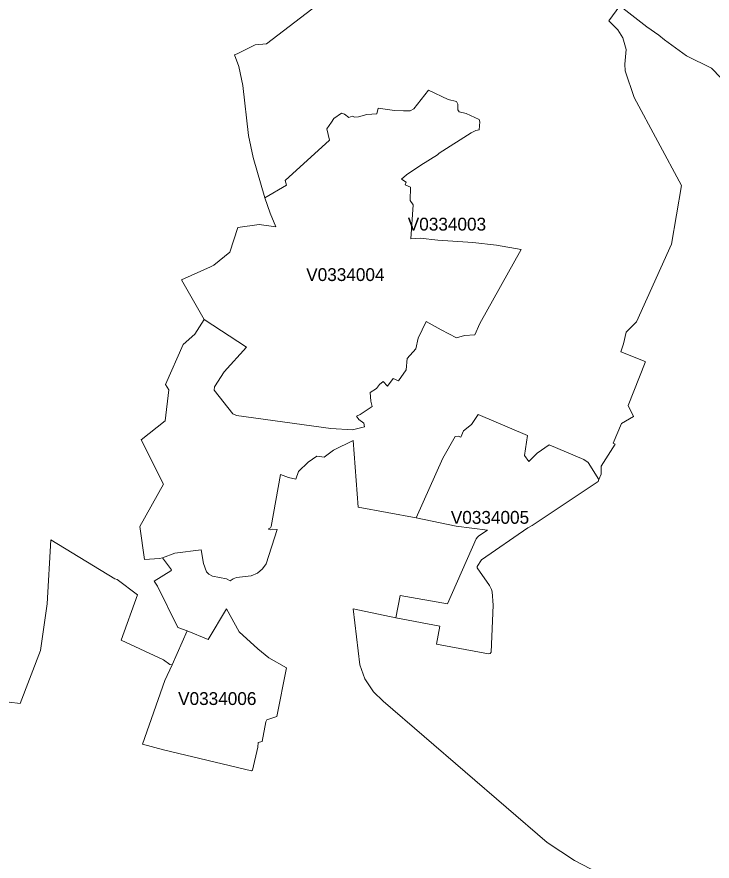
# Model space of a CAD drawing. Extents: x 369010 to 735936, y 6377141 to 6616555.
# Drawn here: x 496599 to 502012, y 6488642 to 6495220 of the extents above; entities that cross this region are included whole.
import ezdxf
from ezdxf.enums import TextEntityAlignment as Align

# ---------------------------------------------------------------- set-up
doc = ezdxf.new("R2010")
doc.units = 0
doc.header["$LTSCALE"] = 40
doc.layers.add('3', color=7, linetype='Continuous', lineweight=13)
doc.layers.add('4', color=7, linetype='Continuous')

msp = doc.modelspace()

# ---------------------------------------------------------------- linework, layer by layer
at = {"layer": '3'}
for points in [[(495850.15, 6489962.08), (496625.04, 6489869.57), (496783.1, 6490281.84), (496835.07, 6490646.94), (496863.2, 6491146.1), (497362.2, 6490841.41), (497378.75, 6490835.45), (497538.29, 6490715.79), (497409.7, 6490363.27), (497739.38, 6490209.51), (497790.03, 6490174.43), (497806.58, 6490170.45), (497923.59, 6490434.76), (497851.1, 6490461.91), (497692.21, 6490784.64), (497667.22, 6490822.54), (497798.3, 6490902.64), (497801.61, 6490912.08), (497731.44, 6491005.75), (497709.42, 6490998.8), (497591.59, 6490991.35), (497555.01, 6491248.22), (497739.71, 6491578.06), (497565.6, 6491923.8), (497752.79, 6492072.09), (497781.58, 6492312.74), (497754.77, 6492354.94), (497893.8, 6492667.91), (497984.49, 6492747.68), (498056.16, 6492860.56), (497881.22, 6493170.38), (498107.13, 6493272), (498130.8, 6493285.57), (498257.24, 6493387.52), (498319.31, 6493579.5), (498484.15, 6493601.19), (498615.72, 6493583.64), (498569.88, 6493689.56), (498528.01, 6493808.89), (498437.97, 6494124.67), (498403.05, 6494295.97), (498358.53, 6494684.41), (498326.26, 6494834.19), (498292.5, 6494924.39), (498312.85, 6494931.51), (498452.87, 6495002.51), (498541.91, 6495010.78), (498938.95, 6495313.66)], [(498258.4, 6490825.02), (498282.57, 6490841.9), (498308.38, 6490850.51), (498423.74, 6490864.41), (498472.23, 6490884.11), (498510.63, 6490919.86), (498539.43, 6490958.75), (498625.65, 6491226.53), (498592.72, 6491227.2), (498573.02, 6491223.39), (498560.78, 6491225.04), (498558.79, 6491230.67), (498573.02, 6491238.12), (498579.31, 6491249.04), (498652.3, 6491653.04), (498714.2, 6491629.54), (498771.46, 6491617.95), (498791.49, 6491677.86), (498866.79, 6491749.2), (498933.66, 6491796.36), (498990.59, 6491788.75), (499063.58, 6491843.37), (499218.16, 6491917.84), (499257.05, 6491399.82), (499706.23, 6491316.24), (499915.92, 6491782.3), (500012.08, 6491950.95), (500033.93, 6491952.77), (500055.44, 6491943.83), (500076.13, 6491994.64), (500138.53, 6492044.62), (500189.17, 6492122.74), (500574.46, 6491958.06), (500550.63, 6491801.83), (500585.72, 6491754.99), (500649.77, 6491819.37), (500743.94, 6491886.23), (501013.71, 6491770.05), (501046.98, 6491748.37), (501128.74, 6491614.31), (501147.11, 6491656.68), (501147.44, 6491718.25), (501255.84, 6491889.38), (501242.11, 6491899.14), (501306.49, 6492050.41), (501400.33, 6492104.7), (501358.62, 6492190.76), (501491.19, 6492525.41), (501490.2, 6492533.85), (501299.87, 6492610.15), (501321.05, 6492672.87), (501343.4, 6492762.41), (501422.18, 6492843.84), (501696.75, 6493449.58), (501774.04, 6493906.21), (501405.96, 6494591.23), (501334.46, 6494799.93), (501331.98, 6494851.9), (501342.24, 6494964.44), (501316.58, 6495057.12), (501278.52, 6495118.2), (501206.69, 6495189.36), (501293.58, 6495305.88)], [(498938.95, 6495313.66), (498541.91, 6495010.78), (498452.87, 6495002.51), (498312.85, 6494931.51), (498292.5, 6494924.39), (498326.26, 6494834.19), (498358.53, 6494684.41), (498403.05, 6494295.97), (498437.97, 6494124.67), (498528.01, 6493808.89)], [(502153.87, 6494667.36), (502007.89, 6494819.13), (501813.43, 6494915.95), (501641.63, 6495041.57), (501596.12, 6495076.32), (501502.45, 6495141.7), (501293.58, 6495305.88), (501206.69, 6495189.36), (501278.52, 6495118.2), (501316.58, 6495057.12), (501342.24, 6494964.44), (501331.98, 6494851.9), (501334.46, 6494799.93), (501405.96, 6494591.23), (501774.04, 6493906.21), (501696.75, 6493449.58), (501422.18, 6492843.84), (501343.4, 6492762.41), (501321.05, 6492672.87), (501299.87, 6492610.15), (501490.2, 6492533.85), (501491.19, 6492525.41), (501358.62, 6492190.76), (501400.33, 6492104.7), (501306.49, 6492050.41), (501242.11, 6491899.14), (501255.84, 6491889.38), (501147.44, 6491718.25), (501147.11, 6491656.68), (501128.74, 6491614.31), (501123.94, 6491600.08), (500610.38, 6491255.99), (500576.45, 6491239.61), (500216.98, 6490990.36), (500182.72, 6490937.23), (500183.21, 6490926.97), (500278.71, 6490790.1), (500293.6, 6490758.99), (500300.22, 6490740.45), (500307.67, 6490636.51), (500290.63, 6490269.26), (500284.34, 6490258.83), (500271.1, 6490257.67), (499865.45, 6490331.32), (499891.59, 6490473.16), (499549, 6490536.22), (499215.84, 6490607.71), (499268.97, 6490171.78), (499306.7, 6490061.72), (499374.06, 6489961.42), (499451.85, 6489887.94), (500727.89, 6488785.68), (500939.73, 6488647.49), (501244.76, 6488488.27)], [(501293.58, 6495305.88), (501502.45, 6495141.7), (501596.12, 6495076.32), (501641.63, 6495041.57), (501813.43, 6494915.95), (502007.89, 6494819.13), (502153.87, 6494667.36)], [(498528.01, 6493808.89), (498698.48, 6493908.69), (498686.89, 6493944.77), (499032.79, 6494259.56), (499013.1, 6494347.77), (499049.51, 6494399.58), (499066.89, 6494427.71), (499126.3, 6494468.76), (499150.14, 6494462.8), (499183.24, 6494436.15), (499209.55, 6494444.93), (499231.23, 6494439.46), (499259.54, 6494439.96), (499323.92, 6494460.15), (499401.54, 6494463.96), (499412.63, 6494507.32), (499539.24, 6494490.6), (499608.75, 6494486.8), (499659.89, 6494487.96), (499688.19, 6494502.52), (499802.39, 6494648.16), (499957.47, 6494575.51), (500021.52, 6494560.28), (500030.95, 6494540.75), (500031.11, 6494496.07), (500042.53, 6494479.35), (500095.66, 6494465.78), (500197.28, 6494420.27), (500203.07, 6494402.89), (500196.95, 6494338.84), (500172.12, 6494334.53), (500135.05, 6494317.32), (499885.8, 6494158.11), (499873.06, 6494145.36), (499742.64, 6494063.11), (499631.75, 6493988.96), (499593.69, 6493955.03), (499629.6, 6493930.54), (499622.49, 6493911.34), (499662.54, 6493892.64), (499660.39, 6493789.2), (499683.39, 6493754.77), (499665.35, 6493491.13), (499739.33, 6493496.42), (499876.2, 6493478.71), (500148.79, 6493461.83), (500332.83, 6493441.81), (500525.81, 6493406.39), (500203.57, 6492830.93), (500164.68, 6492743.54), (500082.75, 6492737.59), (500022.84, 6492718.39), (499902.85, 6492780.78), (499784.84, 6492846.16), (499721.95, 6492717.39), (499705.4, 6492633.48), (499637.71, 6492557.85), (499629.6, 6492468.48), (499570.52, 6492383.74), (499529.31, 6492401.45), (499485.45, 6492342.03), (499451.02, 6492379.44), (499421.56, 6492354.78), (499398.06, 6492324.98), (499349.57, 6492292.38), (499353.54, 6492226.68), (499364.3, 6492185.13), (499270.95, 6492122.24), (499241.83, 6492108.01), (499261.85, 6492083.85), (499300.75, 6492053.72), (499305.38, 6492025.42), (499211.54, 6492000.93), (499043.22, 6492013.17), (498307.72, 6492113.14), (498280.25, 6492127.04), (498134.44, 6492311.58), (498136.26, 6492336.24), (498212.56, 6492453.08), (498386.67, 6492646.72), (498056.16, 6492860.56), (497984.49, 6492747.68), (497893.8, 6492667.91), (497754.77, 6492354.94), (497781.58, 6492312.74), (497752.79, 6492072.09), (497565.6, 6491923.8), (497739.71, 6491578.06), (497555.01, 6491248.22), (497591.59, 6490991.35), (497709.42, 6490998.8), (497731.44, 6491005.75), (497829.42, 6491039.85), (498032.32, 6491068.31), (498052.18, 6490960.24), (498074.36, 6490895.36), (498094.39, 6490876.66), (498121.86, 6490861.6), (498229.6, 6490840.08), (498258.4, 6490825.02)], [(501244.76, 6488488.27), (500939.73, 6488647.49), (500727.89, 6488785.68), (499451.85, 6489887.94), (499374.06, 6489961.42), (499306.7, 6490061.72), (499268.97, 6490171.78), (499215.84, 6490607.71), (499549, 6490536.22), (499584.09, 6490710.33), (499950.85, 6490645.95), (500173.94, 6491151.56), (500184.7, 6491164.97), (500196.62, 6491176.55), (500262.65, 6491219.91), (500017.71, 6491251.69), (499706.23, 6491316.24), (499257.05, 6491399.82), (499218.16, 6491917.84), (499063.58, 6491843.37), (498990.59, 6491788.75), (498933.66, 6491796.36), (498866.79, 6491749.2), (498791.49, 6491677.86), (498771.46, 6491617.95), (498714.2, 6491629.54), (498652.3, 6491653.04), (498579.31, 6491249.04), (498573.02, 6491238.12), (498558.79, 6491230.67), (498560.78, 6491225.04), (498573.02, 6491223.39), (498592.72, 6491227.2), (498625.65, 6491226.53), (498539.43, 6490958.75), (498510.63, 6490919.86), (498472.23, 6490884.11), (498423.74, 6490864.41), (498308.38, 6490850.51), (498282.57, 6490841.9), (498258.4, 6490825.02), (498229.6, 6490840.08), (498121.86, 6490861.6), (498094.39, 6490876.66), (498074.36, 6490895.36), (498052.18, 6490960.24), (498032.32, 6491068.31)], [(497731.44, 6491005.75), (497801.61, 6490912.08), (497798.3, 6490902.64), (497667.22, 6490822.54), (497692.21, 6490784.64), (497851.1, 6490461.91), (497923.59, 6490434.76), (498088.93, 6490367.4), (498230.76, 6490607.88), (498330.23, 6490428.47), (498474.72, 6490296.07), (498559.95, 6490225.57), (498697.15, 6490146.62), (498623.01, 6489768.61), (498544.89, 6489742.96), (498537.28, 6489725.91), (498507.82, 6489573.65), (498477.69, 6489566.36), (498473.89, 6489529.29), (498433.5, 6489351.04), (498424.4, 6489345.58), (497739.38, 6489508.6), (497577.35, 6489553.79), (497750.64, 6490049.14), (497806.58, 6490170.45), (497790.03, 6490174.43), (497739.38, 6490209.51), (497409.7, 6490363.27), (497538.29, 6490715.79), (497378.75, 6490835.45), (497362.2, 6490841.41), (496863.2, 6491146.1), (496835.07, 6490646.94), (496783.1, 6490281.84), (496625.04, 6489869.57), (495850.15, 6489962.08)], [(498032.32, 6491068.31), (497829.42, 6491039.85), (497731.44, 6491005.75)]]:
    msp.add_lwpolyline(points, dxfattribs=at)
for points in [[(498528.01, 6493808.89), (498569.88, 6493689.56), (498615.72, 6493583.64), (498484.15, 6493601.19), (498319.31, 6493579.5), (498257.24, 6493387.52), (498130.8, 6493285.57), (498107.13, 6493272), (497881.22, 6493170.38), (498056.16, 6492860.56), (498386.67, 6492646.72), (498212.56, 6492453.08), (498136.26, 6492336.24), (498134.44, 6492311.58), (498280.25, 6492127.04), (498307.72, 6492113.14), (499043.22, 6492013.17), (499211.54, 6492000.93), (499305.38, 6492025.42), (499300.75, 6492053.72), (499261.85, 6492083.85), (499241.83, 6492108.01), (499270.95, 6492122.24), (499364.3, 6492185.13), (499353.54, 6492226.68), (499349.57, 6492292.38), (499398.06, 6492324.98), (499421.56, 6492354.78), (499451.02, 6492379.44), (499485.45, 6492342.03), (499529.31, 6492401.45), (499570.52, 6492383.74), (499629.6, 6492468.48), (499637.71, 6492557.85), (499705.4, 6492633.48), (499721.95, 6492717.39), (499784.84, 6492846.16), (499902.85, 6492780.78), (500022.84, 6492718.39), (500082.75, 6492737.59), (500164.68, 6492743.54), (500203.57, 6492830.93), (500525.81, 6493406.39), (500332.83, 6493441.81), (500148.79, 6493461.83), (499876.2, 6493478.71), (499739.33, 6493496.42), (499665.35, 6493491.13), (499683.39, 6493754.77), (499660.39, 6493789.2), (499662.54, 6493892.64), (499622.49, 6493911.34), (499629.6, 6493930.54), (499593.69, 6493955.03), (499631.75, 6493988.96), (499742.64, 6494063.11), (499873.06, 6494145.36), (499885.8, 6494158.11), (500135.05, 6494317.32), (500172.12, 6494334.53), (500196.95, 6494338.84), (500203.07, 6494402.89), (500197.28, 6494420.27), (500095.66, 6494465.78), (500042.53, 6494479.35), (500031.11, 6494496.07), (500030.95, 6494540.75), (500021.52, 6494560.28), (499957.47, 6494575.51), (499802.39, 6494648.16), (499688.19, 6494502.52), (499659.89, 6494487.96), (499608.75, 6494486.8), (499539.24, 6494490.6), (499412.63, 6494507.32), (499401.54, 6494463.96), (499323.92, 6494460.15), (499259.54, 6494439.96), (499231.23, 6494439.46), (499209.55, 6494444.93), (499183.24, 6494436.15), (499150.14, 6494462.8), (499126.3, 6494468.76), (499066.89, 6494427.71), (499049.51, 6494399.58), (499013.1, 6494347.77), (499032.79, 6494259.56), (498686.89, 6493944.77), (498698.48, 6493908.69)], [(499706.23, 6491316.24), (500017.71, 6491251.69), (500262.65, 6491219.91), (500196.62, 6491176.55), (500184.7, 6491164.97), (500173.94, 6491151.56), (499950.85, 6490645.95), (499584.09, 6490710.33), (499549, 6490536.22), (499891.59, 6490473.16), (499865.45, 6490331.32), (500271.1, 6490257.67), (500284.34, 6490258.83), (500290.63, 6490269.26), (500307.67, 6490636.51), (500300.22, 6490740.45), (500293.6, 6490758.99), (500278.71, 6490790.1), (500183.21, 6490926.97), (500182.72, 6490937.23), (500216.98, 6490990.36), (500576.45, 6491239.61), (500610.38, 6491255.99), (501123.94, 6491600.08), (501128.74, 6491614.31), (501046.98, 6491748.37), (501013.71, 6491770.05), (500743.94, 6491886.23), (500649.77, 6491819.37), (500585.72, 6491754.99), (500550.63, 6491801.83), (500574.46, 6491958.06), (500189.17, 6492122.74), (500138.53, 6492044.62), (500076.13, 6491994.64), (500055.44, 6491943.83), (500033.93, 6491952.77), (500012.08, 6491950.95), (499915.92, 6491782.3)], [(497923.59, 6490434.76), (497806.58, 6490170.45), (497750.64, 6490049.14), (497577.35, 6489553.79), (497739.38, 6489508.6), (498424.4, 6489345.58), (498433.5, 6489351.04), (498473.89, 6489529.29), (498477.69, 6489566.36), (498507.82, 6489573.65), (498537.28, 6489725.91), (498544.89, 6489742.96), (498623.01, 6489768.61), (498697.15, 6490146.62), (498559.95, 6490225.57), (498474.72, 6490296.07), (498330.23, 6490428.47), (498230.76, 6490607.88), (498088.93, 6490367.4)]]:
    msp.add_lwpolyline(points, close=True, dxfattribs=at)

# ---------------------------------------------------------------- texts
at = {"layer": '4'}
for s, p in [('V0334003', (499947.14, 6493554.79)), ('V0334004', (499156.23, 6493161.53)), ('V0334005', (500282.32, 6491270.03)), ('V0334006', (498158.71, 6489858.1))]:
    msp.add_text(s, height=100, dxfattribs=at).set_placement(p, align=Align.CENTER)

doc.saveas('drawing.dxf')
